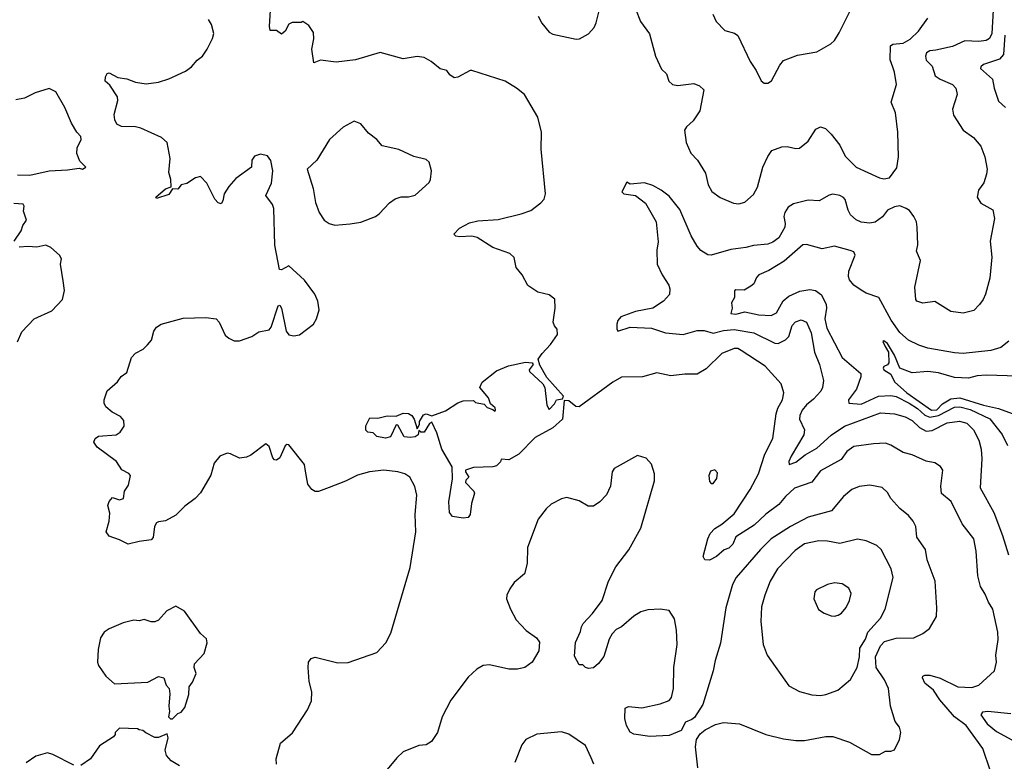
# Model space of a CAD drawing. Extents: x 1995161 to 2088924, y 769148 to 906007.
# Tile 312 of 335: x 2026968 to 2032559, y 894792 to 899003. Entities that reach past the tile are written whole.
import ezdxf

# ---------------------------------------------------------------- set-up
doc = ezdxf.new("R2010")
doc.units = 0

msp = doc.modelspace()

# ---------------------------------------------------------------- linework, layer by layer
at = {"layer": '0CON20XD'}
for points in [[(2032499.6, 899125), (2032488.8, 898925), (2032475, 898896.9), (2032455.9, 898884.1), (2032415, 898878.9), (2032335, 898882.5), (2032265, 898850.4), (2032170.8, 898829.2), (2032135, 898825.8), (2032117.7, 898815), (2032110.6, 898795), (2032115, 898772.5), (2032148.3, 898738.3), (2032166, 898685), (2032193.8, 898665), (2032263.8, 898635), (2032284.2, 898615), (2032291.7, 898578.3), (2032264, 898495), (2032270.9, 898460.9), (2032325.8, 898375.8), (2032383.3, 898335), (2032426, 898285), (2032448.9, 898225), (2032460.6, 898155), (2032458.1, 898125), (2032443, 898077), (2032412.5, 898035), (2032404.2, 897995), (2032425, 897962), (2032493, 897923), (2032503.1, 897875), (2032478.6, 897745), (2032487.1, 897655), (2032475.8, 897535.8), (2032451.1, 897445), (2032439.4, 897415), (2032417.5, 897385), (2032385, 897352.5), (2032325, 897336), (2032255, 897346.2), (2032165, 897402), (2032095.9, 897394.1), (2032062.5, 897405), (2032056.7, 897415), (2032050.6, 897485), (2032082.5, 897635), (2032059.5, 897689.5), (2032066.9, 897725), (2032064.4, 897825), (2032059.4, 897855), (2032045, 897886.2), (2032019.7, 897919.7), (2032001.7, 897931.7), (2031965, 897945.8), (2031935, 897940), (2031895, 897920.6), (2031866.8, 897883.2), (2031825, 897853.1), (2031795, 897847.6), (2031745, 897853.3), (2031717, 897867), (2031685, 897895.7), (2031671.3, 897921.3), (2031655, 897981.2), (2031645, 897994.3), (2031625, 898004.4), (2031585, 898011.4), (2031565, 898006.9), (2031507.5, 897975), (2031445, 897977.5), (2031361.7, 897958.3), (2031331.3, 897938.7), (2031311.5, 897908.5), (2031307.3, 897885), (2031314.5, 897845), (2031312.1, 897825), (2031278.9, 897765), (2031245, 897739.4), (2031215, 897728.1), (2031135, 897721.5), (2031091.2, 897708.8), (2031005, 897697.5), (2030895, 897666.7), (2030875, 897667.8), (2030835, 897692.2), (2030815, 897717.1), (2030780.9, 897775), (2030715.4, 897925), (2030655, 898000), (2030610, 898035), (2030562.1, 898062.1), (2030515, 898076), (2030435, 898068.8), (2030415, 898080), (2030386.2, 898025), (2030397.5, 898015), (2030465, 898004.4), (2030520.6, 897960.6), (2030580.9, 897855), (2030592.5, 897742.5), (2030585.5, 897695), (2030587.5, 897615), (2030615.6, 897555), (2030653.1, 897495), (2030660, 897475), (2030656.7, 897443.3), (2030624.2, 897405), (2030562, 897365), (2030465, 897345.3), (2030381.1, 897315), (2030364, 897295), (2030358.2, 897275), (2030357.5, 897247.5), (2030365, 897233.8), (2030435, 897256.9), (2030555, 897250.6), (2030635.2, 897225.2), (2030735, 897215.8), (2030815, 897238.6), (2030855, 897237.8), (2030905, 897223.8), (2030965, 897238.9), (2031025, 897244.2), (2031135.6, 897225.6), (2031255, 897165.5), (2031275.4, 897164.6), (2031316, 897185), (2031334.3, 897205), (2031355, 897266.7), (2031372.1, 897287.9), (2031405, 897298.6), (2031435, 897285.8), (2031461.5, 897225), (2031481.5, 897115), (2031510, 897045), (2031531.1, 896955), (2031525.6, 896915), (2031516, 896894), (2031475, 896848.9), (2031435, 896816.7), (2031410.9, 896785), (2031398.1, 896755), (2031395.7, 896735), (2031423.3, 896675), (2031420.5, 896645), (2031348.2, 896525), (2031336, 896495), (2031337.5, 896477.5), (2031375, 896490.5), (2031428.5, 896531.5), (2031495, 896570.2), (2031575, 896643), (2031651.8, 896695), (2031855, 896771.3), (2031935.3, 896765.3), (2031995, 896747.2), (2032035, 896726.7), (2032077.9, 896687.9), (2032115, 896666.8), (2032149.5, 896670.5), (2032235, 896713.2), (2032305, 896724), (2032345, 896711.2), (2032382.9, 896675), (2032414.7, 896614.7), (2032427.8, 896565), (2032431.1, 896508.9), (2032422, 896345), (2032499.5, 896205), (2032547.8, 896075), (2032582.9, 895965)], [(2028515, 898986.7), (2028495, 898976.7), (2028475, 898937.5), (2028455, 898920), (2028425, 898942.5), (2028390.7, 898940.7), (2028386.7, 898966.7), (2028392.9, 899085)], [(2031215, 898642.5), (2031237.5, 898655), (2031284, 898745), (2031305, 898770.8), (2031385, 898801.9), (2031495, 898820.8), (2031574.5, 898865.5), (2031594.5, 898885.5), (2031621.1, 898928.9), (2031691.7, 899068.3)], [(2029912.6, 899022.6), (2029932.6, 898982.6), (2029975, 898932.5), (2029995, 898921.1), (2030126.8, 898893.2), (2030146.7, 898895), (2030196.8, 898923.2), (2030230.5, 898959.5), (2030242, 898985), (2030256.2, 899045)], [(2030464.4, 899065), (2030492.6, 898992.6), (2030543, 898923), (2030577.1, 898795), (2030612.4, 898722.4), (2030640, 898695), (2030653.4, 898653.4), (2030675, 898635.8), (2030705, 898628.6), (2030795, 898640), (2030827, 898627), (2030852.5, 898605), (2030829.4, 898485), (2030791.1, 898428.9), (2030754.5, 898395.5), (2030742.5, 898375), (2030752.9, 898305), (2030778.6, 898245), (2030815.8, 898205.8), (2030861.2, 898131.2), (2030876.7, 898065), (2030897.7, 898027.7), (2030944.3, 897994.3), (2031020.5, 897960.5), (2031051.7, 897958.3), (2031085, 897966), (2031135, 898010), (2031157.3, 898052.7), (2031186.8, 898165), (2031215, 898227.1), (2031239.1, 898260.9), (2031295, 898281.1), (2031325, 898283.1), (2031375, 898272.5), (2031395, 898274), (2031445, 898313.8), (2031488.8, 898381.2), (2031515, 898394), (2031543.3, 898385), (2031575, 898353.8), (2031625, 898291.2), (2031655, 898228.8), (2031718, 898165), (2031850, 898105), (2031875, 898098.8), (2031906.7, 898105), (2031947.7, 898162.3), (2031958.8, 898225), (2031954.2, 898365), (2031941.2, 898475), (2031916.2, 898535), (2031945.7, 898635), (2031935.4, 898705), (2031925, 898734), (2031911.1, 898775), (2031913.3, 898855), (2031925.8, 898864.2), (2031985, 898870), (2032025, 898893.3), (2032071.7, 898938.3), (2032125, 899010.8)], [(2030904, 899035), (2030923, 898993), (2030971.3, 898941.3), (2031027.3, 898927.3), (2031045, 898913.8), (2031115, 898766.2), (2031150, 898715), (2031177.5, 898655), (2031195, 898642.5), (2031215, 898642.5)], [(2028426.2, 894775), (2028424.2, 894805), (2028448.8, 894895), (2028517.3, 894952.7), (2028602, 895085), (2028624, 895135), (2028627.3, 895187.3), (2028612, 895245), (2028606.2, 895325), (2028607.5, 895355), (2028622.5, 895375), (2028645, 895382.5), (2028775, 895351.2), (2028833, 895353), (2028995, 895408.8), (2029047.5, 895465), (2029075, 895520), (2029185, 895892.5), (2029216.9, 896095), (2029213.4, 896193.4), (2029223.4, 896303.4), (2029212.1, 896352.1), (2029183.8, 896405), (2029155, 896424), (2029114.1, 896435.9), (2029035.8, 896445.8), (2028954.5, 896435.5), (2028885, 896415.8), (2028817.9, 896382.1), (2028725, 896345.7), (2028665, 896324), (2028645, 896324), (2028626.7, 896335), (2028603.8, 896365), (2028591.2, 896438.8), (2028585, 896477.5), (2028495, 896588), (2028485, 896591.2), (2028475, 896583.3), (2028445.5, 896514.5), (2028425, 896501.2), (2028415, 896503.8), (2028405.8, 896515.8), (2028385, 896580), (2028365, 896593.8), (2028280.3, 896529.7), (2028255, 896518), (2028215, 896513.8), (2028165, 896538.7), (2028145, 896542.5), (2028104.6, 896525), (2028071.4, 896485), (2028052.9, 896417.1), (2027993.5, 896316.5), (2027964.2, 896285), (2027905, 896241.4), (2027855, 896190), (2027795, 896157.5), (2027755, 896152.2), (2027745, 896145.6), (2027733.8, 896125), (2027725, 896062.5), (2027715, 896048.8), (2027645, 896040.8), (2027584.2, 896024.2), (2027535, 896049.5), (2027475, 896069.5), (2027458.7, 896095), (2027475.5, 896155), (2027478.8, 896201.2), (2027468.8, 896245), (2027475, 896267.5), (2027495, 896290), (2027535, 896276.2), (2027556.2, 896285), (2027562.5, 896325), (2027585, 896360), (2027597.5, 896415), (2027587, 896427), (2027547, 896447), (2027517.5, 896495), (2027406.7, 896575), (2027388.8, 896605), (2027396.2, 896625), (2027415, 896638), (2027515, 896645.5), (2027538.3, 896661.7), (2027561.4, 896695), (2027558, 896728), (2027539.5, 896749.5), (2027492.5, 896775), (2027457.5, 896805), (2027447.5, 896825), (2027446.7, 896845), (2027463.3, 896895), (2027523, 896947), (2027543.6, 896976.4), (2027575, 897000), (2027602.5, 897085), (2027625, 897110), (2027668.3, 897131.7), (2027693.9, 897156.1), (2027716.1, 897183.9), (2027730, 897235), (2027745, 897257.5), (2027770, 897275), (2027895, 897308.6), (2028025, 897311.2), (2028083.9, 897303.9), (2028100, 897285), (2028135, 897212), (2028155, 897194.2), (2028185, 897180), (2028215, 897180), (2028285, 897203.3), (2028325, 897231.2), (2028385, 897241.2), (2028395, 897256.7), (2028435, 897377.5), (2028445, 897382.5), (2028454.1, 897364.1), (2028480, 897235), (2028495, 897214.2), (2028525, 897207.5), (2028557, 897213), (2028635.7, 897274.3), (2028653.8, 897305), (2028668, 897355), (2028661.2, 897405), (2028644.2, 897444.2), (2028585, 897523.3), (2028495, 897606.2), (2028455, 897582.5), (2028443.3, 897585), (2028417, 897723), (2028410.8, 897930.8), (2028403.3, 897953.3), (2028366, 898005), (2028396.9, 898075), (2028404.4, 898145), (2028392.9, 898202.9), (2028375, 898230), (2028335, 898240), (2028301.1, 898228.9), (2028286, 898206), (2028284.1, 898165.9), (2028195, 898101.2), (2028155, 898056), (2028128.6, 898015), (2028121.2, 897975), (2028111.7, 897958.3), (2028095, 897962.5), (2028075, 897983.3), (2028030, 898075), (2027995, 898111.9), (2027966.2, 898105), (2027917.4, 898072.6), (2027884.5, 898065.5), (2027865, 898041.4), (2027835, 898042.5), (2027815, 898010.8), (2027745, 897987.5), (2027740, 897995), (2027795, 898042.5), (2027827, 898053), (2027826, 898095), (2027814, 898135), (2027822, 898215), (2027804, 898305), (2027772, 898335), (2027655, 898387.1), (2027625, 898394.6), (2027545, 898396.9), (2027519.4, 898409.4), (2027507.1, 898435), (2027504.4, 898465), (2027524.3, 898545), (2027522.9, 898565), (2027480.3, 898630.3), (2027453.8, 898653.8), (2027455, 898678.8), (2027465, 898698), (2027475, 898702), (2027524, 898674), (2027575, 898667.1), (2027625, 898648.1), (2027685, 898638.1), (2027755, 898648), (2027815, 898667.5), (2027908.7, 898711.3), (2027943.3, 898735), (2027975, 898773.3), (2028005, 898796.7), (2028032.5, 898835), (2028063, 898897), (2028070, 898925), (2028057.5, 898975), (2028039.2, 899005)], [(2032480, 894735), (2032436.4, 894865), (2032342.5, 894995), (2032275, 895043.6), (2032191.7, 895141.7), (2032156.2, 895196.2), (2032108.1, 895235), (2032094.2, 895265), (2032096.7, 895275), (2032108.3, 895281.7), (2032135, 895281.9), (2032195, 895264.4), (2032295, 895215.6), (2032375, 895211.1), (2032415, 895224), (2032502.9, 895305), (2032514.2, 895354.2), (2032510.8, 895395), (2032524.3, 895484.3), (2032521.9, 895525), (2032494.4, 895655), (2032468.1, 895695), (2032450.2, 895740.2), (2032424.4, 895785), (2032407.8, 895845), (2032398.9, 895985), (2032385.8, 896055), (2032319.8, 896139.8), (2032256.8, 896266.8), (2032203, 896313), (2032198.6, 896355), (2032208.8, 896445), (2032196.7, 896465), (2032165, 896485.8), (2032115, 896496.7), (2032035, 896532.5), (2031985, 896545.6), (2031915, 896586.7), (2031885, 896597.5), (2031815, 896594.5), (2031705, 896579.1), (2031665, 896550.8), (2031632, 896505), (2031515, 896441.9), (2031465, 896376.5), (2031367.3, 896342.7), (2031315.5, 896295), (2031279, 896251), (2031205, 896194.5), (2031137.4, 896132.6), (2031035, 896066.1), (2031017.7, 896025), (2030995, 896003.1), (2030967.9, 895992.1), (2030925, 895954.3), (2030885, 895934), (2030857.5, 895935), (2030848, 895955), (2030874.4, 896055), (2030888.9, 896085), (2030915, 896113.5), (2030955, 896137.5), (2031025, 896197.9), (2031115.2, 896335), (2031163.6, 896425), (2031198.5, 896535), (2031244.6, 896625.4), (2031262.8, 896765), (2031272.7, 896797.2), (2031300, 896845), (2031306.9, 896885), (2031292, 896935), (2031201.1, 897035), (2031065, 897125.5), (2031045, 897135.4), (2031025, 897136.1), (2030955, 897108), (2030865, 897021.1), (2030815, 896990), (2030745, 896990.8), (2030665, 896980), (2030585, 896998), (2030505, 896974.2), (2030385, 896972.5), (2030335, 896945.7), (2030145, 896804.4), (2030125, 896807.5), (2030085, 896838.1), (2030060, 896840), (2030050, 896735), (2029995.8, 896685), (2029895, 896630), (2029802.5, 896535), (2029745, 896504), (2029701.7, 896508.3), (2029698.3, 896491.7), (2029675, 896470), (2029655, 896463.3), (2029545, 896460), (2029500, 896445), (2029500, 896435), (2029517.5, 896405), (2029501.7, 896388.3), (2029500, 896375), (2029546.4, 896326.4), (2029550, 896315), (2029533.9, 896256.1), (2029525, 896192.5), (2029515, 896176.7), (2029485, 896173.3), (2029425, 896182.5), (2029408, 896205), (2029403.8, 896265), (2029426.1, 896396.1), (2029423.2, 896463.2), (2029363.8, 896565), (2029336.4, 896656.4), (2029308.3, 896718.3), (2029295, 896710), (2029265, 896660), (2029245, 896660), (2029235, 896670), (2029230, 896645), (2029212.5, 896635), (2029185, 896631.5), (2029151.2, 896635), (2029115, 896700), (2029105, 896702.5), (2029073.3, 896635), (2029045, 896626), (2028995, 896636.7), (2028975, 896657.5), (2028945, 896660), (2028933, 896673), (2028933, 896697), (2028955, 896742.5), (2029000.7, 896740.7), (2029055, 896753.3), (2029105, 896751.2), (2029145, 896768.6), (2029175, 896767.1), (2029193.8, 896755), (2029207.5, 896735), (2029225, 896680), (2029237.5, 896705), (2029238.3, 896721.7), (2029260.6, 896759.4), (2029275, 896764), (2029307, 896753), (2029385, 896782.9), (2029455, 896827.5), (2029485, 896838.8), (2029545, 896840), (2029555, 896830), (2029605, 896820), (2029621.7, 896801.7), (2029655, 896790), (2029665, 896780), (2029670, 896785), (2029668.3, 896798.3), (2029641.7, 896821.7), (2029630, 896855), (2029580, 896915), (2029593.3, 896945), (2029675, 897009.4), (2029742.7, 897037.3), (2029839.1, 897059.1), (2029877.5, 897055), (2029882.5, 897045), (2029860, 897015), (2029862.5, 897005), (2029937.5, 896935), (2029950, 896915), (2029960, 896815), (2029975, 896790), (2030005, 896822.5), (2030016.2, 896845), (2030050.7, 896849.3), (2030055.4, 896864.6), (2029960.4, 896970.4), (2029921.1, 897041.1), (2029910.8, 897075), (2029935, 897107.5), (2029981.7, 897158.3), (2030021.2, 897215), (2030020, 897245), (2030003.9, 897263.9), (2029996.4, 897286.4), (2030008.8, 897365), (2030006.1, 897416.1), (2029975, 897440), (2029910, 897455), (2029853.6, 897493.6), (2029820, 897555), (2029786.7, 897595), (2029775, 897652.5), (2029750, 897675), (2029655, 897708.6), (2029565, 897765.7), (2029534.3, 897774.3), (2029465, 897770), (2029444.2, 897774.2), (2029432.5, 897785), (2029465, 897818.8), (2029521.2, 897848.8), (2029568.3, 897861.7), (2029685, 897867.5), (2029815, 897901.4), (2029870.3, 897919.7), (2029927.6, 897962.4), (2029945.5, 897984.5), (2029953.1, 898015), (2029928.5, 898268.5), (2029930.4, 898365), (2029909.3, 898449.3), (2029835, 898577.8), (2029788.6, 898615), (2029725, 898653.5), (2029535, 898714.3), (2029525, 898714.2), (2029455, 898676.7), (2029435, 898673.3), (2029410.5, 898690.5), (2029393.6, 898713.6), (2029355, 898723.3), (2029305, 898766.2), (2029265, 898788.6), (2029225, 898793.1), (2029145, 898780), (2029015, 898816.8), (2028875, 898774.4), (2028765, 898762), (2028675, 898772.5), (2028638.3, 898758.3), (2028626.7, 898835), (2028637.5, 898895), (2028635, 898930), (2028609.3, 898969.3), (2028575, 898992.5), (2028565, 898987.5), (2028515, 898986.7)], [(2032562.5, 898915), (2032553.8, 898806.2), (2032530.7, 898779.3), (2032440.7, 898749.3), (2032425.7, 898735), (2032424.3, 898725), (2032492.3, 898665), (2032500.9, 898615), (2032525, 898540.8), (2032564.7, 898504.7)], [(2026955, 898122.9), (2027025, 898121.1), (2027135, 898145.6), (2027239.7, 898150.3), (2027305, 898160), (2027325, 898153.3), (2027342.5, 898165), (2027309.3, 898199.3), (2027292.3, 898242.3), (2027294.2, 898275), (2027316.4, 898323.6), (2027315, 898340), (2027292.5, 898365), (2027262.5, 898415), (2027223.3, 898505), (2027173, 898593), (2027135, 898612.5), (2027055, 898588), (2026995, 898557.5), (2026945, 898548.8)], [(2028757, 897837), (2028845, 897844.3), (2028905, 897854), (2028987.5, 897885), (2029009.5, 897900.5), (2029067, 897963), (2029100, 897985), (2029133.6, 897996.4), (2029175, 897996.7), (2029213.6, 898006.4), (2029292.3, 898077.7), (2029301.2, 898095), (2029306.2, 898145), (2029293.6, 898193.6), (2029275, 898210), (2029205, 898226.2), (2029120, 898265), (2029026.6, 898286.6), (2028995, 898322.5), (2028948.3, 898358.3), (2028905, 898412.5), (2028866.4, 898426.4), (2028805, 898393.3), (2028726.8, 898323.2), (2028654.3, 898205.7), (2028600, 898155), (2028634.2, 898044.2), (2028648.1, 897965), (2028668.7, 897908.7), (2028696.2, 897865), (2028725, 897845.8), (2028757, 897837)], [(2026936.2, 897745), (2026976.2, 897805), (2026986.1, 897833.9), (2027006.2, 897865), (2026990, 897915), (2026992.5, 897945), (2026987.5, 897955), (2026935, 897958.8)], [(2032585, 897178), (2032538.3, 897141.7), (2032482.5, 897125), (2032325, 897108.2), (2032275, 897110.8), (2032125, 897138.7), (2032073.8, 897155), (2032015, 897183.1), (2031965, 897227.5), (2031916.3, 897296.3), (2031845.7, 897425.7), (2031775, 897450.5), (2031745, 897467.4), (2031705, 897496.5), (2031680.4, 897525), (2031673.9, 897545), (2031676.2, 897575), (2031711.1, 897665), (2031704.4, 897684.4), (2031683, 897693), (2031595, 897716.5), (2031525, 897701.8), (2031435, 897726.7), (2031415, 897724.4), (2031308.3, 897631.7), (2031221.9, 897578.1), (2031165, 897553.5), (2031151.5, 897538.5), (2031136.6, 897503.4), (2031120, 897490), (2031082.3, 897467.7), (2031035, 897469.2), (2031026, 897464), (2031027.5, 897425), (2031010, 897395), (2031012.5, 897365), (2031006.2, 897335), (2031035, 897330.3), (2031085, 897343.8), (2031165, 897327.1), (2031235, 897322.8), (2031265, 897337.8), (2031303.3, 897406.7), (2031335, 897433.7), (2031398.1, 897461.9), (2031455, 897470.8), (2031486.1, 897466.1), (2031519.8, 897439.8), (2031546.8, 897385), (2031549.6, 897365), (2031539.8, 897305), (2031551.3, 897251.3), (2031638.5, 897085), (2031743.6, 896993.6), (2031743.5, 896975), (2031719.6, 896905), (2031673.3, 896845), (2031675.8, 896825.8), (2031745, 896819.4), (2031845, 896864.5), (2031915, 896869), (2031945, 896862.9), (2032018.6, 896825), (2032065.5, 896795), (2032107.8, 896757.8), (2032135, 896746.6), (2032185, 896755.1), (2032275, 896802.8), (2032306, 896805), (2032365, 896789.7), (2032476.4, 896736.4), (2032547.1, 896647.1), (2032576.2, 896585)], [(2026955, 897173.3), (2026979.5, 897230.5), (2027050, 897305), (2027149.5, 897350.5), (2027210, 897415), (2027222, 897465), (2027215, 897520), (2027200, 897615), (2027205.7, 897645), (2027192.9, 897665), (2027145, 897708.8), (2027115, 897723.5), (2027065, 897710.6), (2027015, 897715.5), (2026965, 897710.6)], [(2032635, 896978.8), (2032455, 896984.1), (2032405, 896980.6), (2032355, 896967.5), (2032275, 896970.9), (2032185, 896997.9), (2032125, 897005.6), (2032035, 896997.5), (2031964.6, 897024.6), (2031935, 897098.1), (2031895, 897164), (2031875, 897179.2), (2031868.8, 897175), (2031883, 897147), (2031901.2, 897115), (2031903.8, 897055), (2031895, 897043.3), (2031875, 897033.3), (2031870.8, 897025), (2031875, 897014.2), (2031915, 896990), (2031935, 896946.7), (2032005.3, 896885), (2032145, 896785.2), (2032175, 896786.9), (2032208.3, 896821.7), (2032255, 896851), (2032306.6, 896856.6), (2032441.1, 896815), (2032525.7, 896795.7), (2032665, 896743.4)], [(2030817.5, 894755), (2030804.3, 894875), (2030811.4, 894915), (2030832, 894948), (2030860, 894970), (2030919.1, 895000.9), (2030965, 895012.5), (2031055, 895005.6), (2031124.2, 894975.8), (2031205, 894944.5), (2031305, 894919.6), (2031375, 894910), (2031425, 894910), (2031545, 894932.9), (2031585, 894931.9), (2031680.2, 894900.2), (2031805, 894830), (2031849.3, 894830.7), (2031885, 894850), (2031915, 894850), (2031935, 894857.5), (2031963.3, 894915), (2031971.2, 894955), (2031963.3, 894985), (2031938.3, 895018.3), (2031912.9, 895105), (2031901.8, 895205), (2031877.9, 895255), (2031831.1, 895325), (2031826.8, 895385), (2031855, 895447.3), (2031878.4, 895471.6), (2031945, 895490.8), (2032045, 895493.6), (2032097, 895517), (2032134.1, 895545.9), (2032173.3, 895615), (2032176.1, 895663.9), (2032165.7, 895815), (2032121.1, 895935), (2032110.6, 895995), (2032061.9, 896065), (2032055.6, 896125), (2032041.9, 896155), (2032015, 896187.5), (2031965, 896228), (2031914, 896285), (2031895, 896318.8), (2031865, 896346.2), (2031795, 896360.8), (2031735, 896352.5), (2031693.8, 896335), (2031645, 896295.8), (2031576.7, 896213.3), (2031445, 896177.9), (2031345, 896124.6), (2031234.4, 896055), (2031174.5, 895995), (2031035.7, 895835), (2031014.5, 895795), (2030977, 895663), (2030946.4, 895463.6), (2030916.4, 895363.6), (2030905.7, 895305), (2030846, 895115), (2030799.1, 895040.9), (2030785, 895028.8), (2030748.8, 895015), (2030723, 894967), (2030655, 894937.5), (2030545, 894933.1), (2030455, 894945.6), (2030435, 894958), (2030413.1, 894995), (2030404.3, 895035), (2030406.1, 895093.9), (2030425, 895102.5), (2030500, 895095), (2030605, 895117.9), (2030655, 895138), (2030668, 895155), (2030680, 895205), (2030681.4, 895325), (2030701.9, 895455), (2030697, 895537), (2030685, 895600), (2030655, 895647.5), (2030605, 895656.2), (2030535, 895652.5), (2030495, 895640), (2030455, 895616), (2030385, 895556), (2030355, 895540), (2030332, 895515), (2030314, 895485), (2030285, 895387.5), (2030255, 895347.5), (2030225, 895322.5), (2030198.3, 895318.3), (2030180, 895325), (2030165, 895340), (2030145, 895340), (2030118.3, 895388.3), (2030123.6, 895466.4), (2030151.7, 895528.3), (2030157.5, 895555), (2030167.5, 895575), (2030219.5, 895630.5), (2030276, 895705), (2030311.2, 895815), (2030353.1, 895896.9), (2030426.6, 895993.4), (2030494.3, 896115.7), (2030572, 896385), (2030572, 896425), (2030555, 896480), (2030524.1, 896514.1), (2030475, 896528.8), (2030342.5, 896455), (2030332.5, 896435), (2030322.5, 896355), (2030300, 896305), (2030262.5, 896265), (2030225, 896240), (2030195, 896241.2), (2030145, 896271.2), (2030075, 896290), (2030045, 896282), (2029985, 896251.2), (2029956.7, 896225), (2029912.3, 896167.7), (2029851.2, 896005), (2029848.8, 895915), (2029833.6, 895856.4), (2029775, 895806.7), (2029751.7, 895771.7), (2029733.8, 895735), (2029731.2, 895715), (2029753.8, 895655), (2029786.2, 895595), (2029844.1, 895534.1), (2029903, 895493), (2029919.3, 895469.3), (2029915, 895420), (2029876.7, 895355), (2029835.7, 895324.3), (2029795, 895314.2), (2029745, 895314.2), (2029635, 895338.8), (2029600, 895335), (2029562.5, 895315), (2029515, 895268.8), (2029415, 895138.8), (2029366.9, 895045), (2029340, 894955), (2029305.7, 894904.3), (2029275, 894886), (2029235, 894882), (2029145, 894846), (2029108.5, 894811.5), (2029045, 894734.4)], [(2030905, 896370), (2030927, 896397), (2030929.3, 896429.3), (2030915, 896447.5), (2030890.7, 896439.3), (2030880, 896415), (2030885, 896380), (2030895, 896370), (2030905, 896370)], [(2031515, 895165.8), (2031545, 895172), (2031613.3, 895195), (2031685, 895256), (2031722.5, 895325), (2031736.2, 895385), (2031739.2, 895435), (2031769.7, 895485), (2031782.8, 895525), (2031855.6, 895605), (2031881.9, 895655), (2031927.1, 895835), (2031915.6, 895885.6), (2031859.2, 895995), (2031835, 896017.5), (2031775, 896043.1), (2031725, 896053.3), (2031625, 896029.5), (2031555, 896042.5), (2031505, 896042.9), (2031425, 896026.2), (2031371.3, 895988.7), (2031270, 895885), (2031228.2, 895815), (2031198.5, 895735), (2031180.6, 895669.4), (2031175.6, 895585), (2031188.6, 895455), (2031212.5, 895395), (2031335, 895221.2), (2031395, 895188.8), (2031465, 895169.2), (2031515, 895165.8)], [(2031595, 895616.2), (2031615, 895622), (2031635, 895634), (2031660.8, 895665), (2031680, 895705), (2031690, 895745), (2031676.2, 895775), (2031638.8, 895798.8), (2031595, 895806), (2031555, 895796.2), (2031492.5, 895765), (2031483.3, 895755), (2031476.7, 895715), (2031504.1, 895654.1), (2031535, 895633.3), (2031575, 895618.8), (2031595, 895616.2)], [(2027835, 895032.5), (2027866.4, 895063.6), (2027885, 895070), (2027905, 895097.5), (2027927.9, 895172.1), (2027930.8, 895215), (2027949.3, 895240.7), (2027969.1, 895290.9), (2027959.2, 895325), (2027960, 895345), (2028015, 895404), (2028032.9, 895465), (2028028.1, 895488.1), (2027995, 895517.5), (2027902.5, 895645), (2027855, 895672.5), (2027803.2, 895646.8), (2027755, 895593.8), (2027735, 895583.3), (2027713.6, 895583.6), (2027675, 895596.7), (2027645, 895590), (2027615, 895593.8), (2027555, 895578.8), (2027475, 895544.5), (2027448.1, 895525), (2027426.9, 895493.1), (2027413.3, 895426.7), (2027409.5, 895355), (2027415.6, 895335), (2027456, 895275), (2027505, 895231.2), (2027695, 895241.9), (2027755, 895273.3), (2027785.9, 895265.9), (2027800, 895225), (2027815.7, 895205.7), (2027820, 895175), (2027814, 895105), (2027818.8, 895075), (2027813.3, 895045), (2027823, 895033), (2027835, 895032.5)], [(2032595, 895062), (2032464.5, 895075.5), (2032435, 895070), (2032426, 895055), (2032461.5, 895005), (2032515, 894961.2), (2032621.6, 894901.6)], [(2027875.4, 894765.4), (2027828, 894795), (2027802, 894825), (2027794.2, 894854.2), (2027810.8, 894925), (2027805, 894947.5), (2027755, 894927.5), (2027735, 894927.5), (2027683, 894953), (2027667, 894967), (2027645, 894970), (2027637, 894977), (2027535, 894980), (2027510, 894955), (2027510, 894945), (2027499.3, 894930.7), (2027421.1, 894878.9), (2027370, 894805), (2027315, 894767.3)], [(2030228, 894775), (2030212.1, 894812.1), (2030181.2, 894881.2), (2030085.8, 894945.8), (2030045, 894958.8), (2029905, 894946.2), (2029842.5, 894915), (2029818.8, 894885), (2029780, 894785)], [(2027275, 894770.9), (2027155, 894831.4), (2027125, 894840.8), (2027058.3, 894821.7), (2027005, 894783.1)]]:
    msp.add_lwpolyline(points, dxfattribs=at)

doc.saveas('drawing.dxf')
